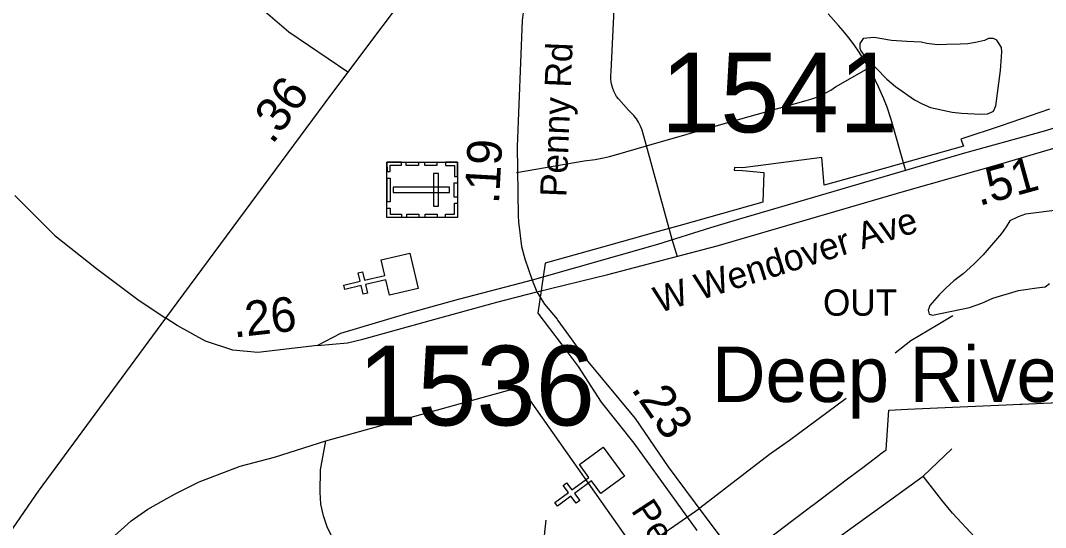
# Model space of a CAD drawing. Extents: x 1662474 to 1856135, y 779280 to 917889.
# Drawn here: x 1713168 to 1716872, y 830593 to 832423 of the extents above; entities that cross this region are included whole.
import ezdxf

# ---------------------------------------------------------------- set-up
doc = ezdxf.new("R2010")
doc.units = 0
for name, color, linetype in [('Cogo Default Point CELL', 7, 'Continuous'), ('Exist Boundary Political City Limit New Hole', 7, 'Continuous'), ('Exist Civil Demographics Community Label', 7, 'Continuous'), ('Exist Cultural Cemetery CELL', 7, 'Continuous'), ('Exist Cultural Church CELL', 7, 'Continuous'), ('Exist Hydrographic Misc Water Feature', 7, 'Continuous'), ('Exist Hydrographic Pond Under 1500 Sq Ft', 7, 'Continuous'), ('Exist Road Non-System Type 51', 7, 'Continuous'), ('Exist Road Primary NC UnDivided 4 Lane Attributed', 7, 'Continuous'), ('Exist Road Secondary Mileage Tenths English Label', 7, 'Continuous'), ('Exist Road Secondary Type 51 Attributed', 7, 'Continuous'), ('Exist Road Secondary Type 51 Divided Attributed', 7, 'Continuous'), ('Exist Road Secondary Type 51 Label', 7, 'Continuous'), ('Map Preparation Boundary City Limit Buffer Line', 7, 'Continuous'), ('Prop DGN Element Guardrail', 7, 'Continuous'), ('Prop Guardrail', 7, 'Continuous')]:
    doc.layers.add(name, color=color, linetype=linetype)

msp = doc.modelspace()

# ---------------------------------------------------------------- linework, layer by layer
at = {"layer": 'Exist Boundary Political City Limit New Hole'}
for points in [[(1716886.4, 832103.4), (1716712.4, 832042.4), (1716566.2, 831994.9), (1716575.4, 831969.1), (1716429.8, 831928.4), (1716289, 831889.2), (1716120.8, 831842.2), (1716071.8, 831828.6), (1716064.2, 831928.2), (1715834.2, 831898.7), (1715777.4, 831891.4), (1715747.9, 831892.4), (1715747.4, 831883), (1715777.2, 831882.2), (1715854.4, 831874.1), (1715850.4, 831766.8), (1715552.4, 831683.4), (1715472.5, 831661.2), (1715293, 831611.2), (1715063.6, 831547.4), (1715037.9, 831367.1), (1715122.5, 831256.1), (1715183.6, 831174.1), (1715267.1, 831045.2), (1715384.4, 830896.9), (1715537.2, 830685), (1715612.1, 830582)], [(1715878.4, 830558.2), (1715949.6, 830612.1), (1715978.9, 830634.1), (1716029.5, 830672.4), (1716031.2, 830673.7), (1716091.2, 830718.9), (1716111.2, 830734), (1716152, 830764.8), (1716188.6, 830792.4), (1716211.5, 830809.7), (1716273.4, 830856.2), (1716276.4, 830858.6), (1716296.1, 830873.4), (1716300.9, 830944.2), (1716305.9, 831016.9), (1716373.6, 831019.9), (1716564.1, 831028.2), (1716729.5, 831035.4), (1716780.4, 831037.7), (1716787.5, 831038), (1716811.8, 831039), (1716947.6, 831045)]]:
    msp.add_lwpolyline(points, dxfattribs=at)
at = {"layer": 'Exist Cultural Cemetery CELL'}
for points in [[(1714747.2, 831911.4), (1714747.3, 831712.3), (1714492.6, 831712.3), (1714492.6, 831911.4)], [(1714492.7, 831878.3), (1714504.1, 831878.3), (1714504.1, 831900.3), (1714544.5, 831900.3), (1714544.5, 831911.4), (1714492.6, 831911.4)], [(1714562.5, 831911.4), (1714605.9, 831911.4), (1714605.9, 831900), (1714562.5, 831900)], [(1714629.8, 831911.4), (1714673.1, 831911.4), (1714673.1, 831900), (1714629.8, 831900)], [(1714703.9, 831911.4), (1714703.9, 831900.1), (1714736.1, 831900.1), (1714736.1, 831859.5), (1714747.2, 831859.5), (1714747.2, 831911.4)], [(1714504.1, 831853.9), (1714504.1, 831769.1), (1714492.7, 831769.1), (1714492.7, 831853.9)], [(1714679.2, 831870.6), (1714660.5, 831870.6), (1714660.5, 831752.9), (1714679.2, 831752.9)], [(1714747.2, 831837.4), (1714747.2, 831785.5), (1714735.8, 831785.5), (1714735.8, 831837.4)], [(1714717.9, 831802.4), (1714717.9, 831821.1), (1714515.2, 831821), (1714515.2, 831802.4)], [(1714703.9, 831712.3), (1714703.9, 831723.6), (1714736.1, 831723.6), (1714736.1, 831764.2), (1714747.2, 831764.2), (1714747.2, 831712.3)], [(1714492.6, 831745.4), (1714504.1, 831745.4), (1714504.1, 831723.4), (1714544.5, 831723.4), (1714544.5, 831712.3), (1714492.6, 831712.3)], [(1714564.9, 831723.7), (1714608.2, 831723.7), (1714608.2, 831712.3), (1714564.9, 831712.3)], [(1714630.8, 831723.7), (1714674.1, 831723.7), (1714674.1, 831712.3), (1714630.8, 831712.3)]]:
    msp.add_lwpolyline(points, close=True, dxfattribs=at)
at = {"layer": 'Exist Cultural Church CELL'}
for points in [[(1714502, 831431.6), (1714488.8, 831487), (1714414.7, 831469.5), (1714422.1, 831438.4), (1714406.5, 831434.7), (1714399.2, 831465.9), (1714340.6, 831452), (1714337, 831467.6), (1714395.5, 831481.5), (1714388.1, 831512.6), (1714403.7, 831516.3), (1714411, 831485.1), (1714485.1, 831502.6), (1714472, 831558.8), (1714575.6, 831583.2), (1714605.6, 831456.1)], [(1715265.4, 830715), (1715231.5, 830760.7), (1715170.3, 830715.4), (1715189.3, 830689.7), (1715176.5, 830680.2), (1715157.4, 830705.9), (1715109.1, 830670.1), (1715099.6, 830683), (1715147.9, 830718.8), (1715128.9, 830744.5), (1715141.7, 830754), (1715160.7, 830728.3), (1715221.9, 830773.6), (1715187.7, 830820), (1715273.3, 830883.3), (1715351, 830778.4)]]:
    msp.add_lwpolyline(points, close=True, dxfattribs=at)
at = {"layer": 'Exist Hydrographic Misc Water Feature'}
for points in [[(1716328.8, 831223.3), (1716385.2, 831267.3), (1716483.5, 831325.1), (1716537.2, 831358.5)], [(1713163.2, 826735), (1713762.3, 827504), (1714059.3, 828033), (1714380.3, 828440), (1714532.2, 828712.7), (1714711.2, 829145.6), (1714910.2, 829926.1), (1714987.2, 830108.3), (1714997.3, 830252.5), (1715040.2, 830366.5), (1715067.2, 830618.7)]]:
    msp.add_lwpolyline(points, dxfattribs=at)
at = {"layer": 'Exist Hydrographic Pond Under 1500 Sq Ft'}
for points in [[(1716713.6, 832325.9), (1716695.8, 832351.8), (1716684, 832358.5), (1716666.1, 832357.6), (1716651.7, 832351.3), (1716618.6, 832344.2), (1716591.8, 832338.8), (1716563.5, 832338), (1716514.1, 832337), (1716481.8, 832335.1), (1716443.4, 832340.6), (1716422.3, 832345.4), (1716370.6, 832347), (1716316.1, 832351.2), (1716252.6, 832362), (1716213.2, 832357.6), (1716200.7, 832340.6), (1716200.7, 832322.7), (1716205.1, 832314.1), (1716220.9, 832291.7), (1716298.6, 832211.3), (1716330.5, 832185.3), (1716398.3, 832137.1), (1716426.2, 832122.6), (1716456.3, 832108.8), (1716534.4, 832092.4), (1716568.4, 832088.5), (1716638.4, 832085.4), (1716662.3, 832085.8), (1716676.5, 832092), (1716684.6, 832095.9), (1716692.6, 832115.5), (1716709.4, 832243.1), (1716714.7, 832310.3), (1716713.6, 832325.9)], [(1716924, 831739.5), (1716799.9, 831724), (1716773.7, 831713.9), (1716743.5, 831700.5), (1716729.5, 831678.6), (1716713.5, 831654.3), (1716646.9, 831576.9), (1716612.7, 831543.2), (1716574.5, 831508.6), (1716540.4, 831483), (1716512.1, 831457.4), (1716488, 831433.2), (1716453.7, 831393.7), (1716451.1, 831387.2)], [(1716451.1, 831387.2), (1716447.8, 831377.5), (1716451.5, 831363.4), (1716463.5, 831359.1), (1716597.9, 831386.7), (1716642.1, 831402.2), (1716682, 831420.3), (1716774.3, 831447.9), (1716840.5, 831458.1), (1716870.6, 831461.6), (1716886.9, 831473.5)]]:
    msp.add_lwpolyline(points, dxfattribs=at)
at = {"layer": 'Exist Road Non-System Type 51'}
for p, q in [((1715523.2, 831632.7), (1715430.6, 831971)), ((1715541.9, 831569.9), (1715523.2, 831632.7)), ((1716429.6, 830778.1), (1716533.8, 830877.2)), ((1716034.1, 830493.1), (1716429.6, 830778.1)), ((1715394.5, 830504.8), (1715622.8, 830662.9))]:
    msp.add_line(p, q, dxfattribs=at)
for points in [[(1713829.6, 832512.8), (1713871.4, 832536.6), (1713916.2, 832545), (1713964, 832532.7), (1714006.8, 832509.6), (1714028.4, 832476), (1714138, 832382.5), (1714351.4, 832237.7)], [(1715430.6, 831971), (1715415.1, 832027.2), (1715409.1, 832042.1), (1715401.5, 832056.6), (1715393.6, 832068.6), (1715384.4, 832080.2), (1715375.2, 832089.9), (1715365, 832098.9), (1715328.6, 832140.2), (1715322.5, 832148.7), (1715317, 832158.1), (1715312.5, 832167.6), (1715308.6, 832177.6), (1715305.1, 832189.1), (1715302.9, 832200.9), (1715301.5, 832213), (1715301.5, 832224.8), (1715302.9, 832239), (1715313.1, 832463.9)], [(1716233.5, 832251.9), (1716224.4, 832268.4), (1716198.6, 832308.8), (1716180.5, 832334.8), (1716161.2, 832360.5), (1716141.4, 832385.4), (1716124.6, 832404.9), (1716086.2, 832447.6)], [(1715430.6, 831971), (1715732.9, 832057.9), (1715930.4, 832113), (1716007.5, 832133.8), (1716024.6, 832139), (1716038.2, 832143.9), (1716051.9, 832149.2), (1716078.1, 832161.9), (1716096, 832172.1), (1716113.4, 832183.1), (1716233.5, 832251.9)], [(1716366.4, 831883.6), (1716314.6, 832065.2), (1716299.4, 832110.1), (1716288.4, 832140), (1716269.1, 832183.9), (1716247.9, 832226.7), (1716233.5, 832251.9)], [(1714960.6, 831873.9), (1715204.6, 831916.2), (1715244.9, 831921.4), (1715274.8, 831927.4), (1715296.8, 831932.7), (1715318.9, 831938.2), (1715430.6, 831971)], [(1714271.4, 830905.7), (1714936.9, 831089.4), (1714981.4, 831081.5), (1715007.9, 831053.9), (1715394.5, 830504.8)], [(1716152.1, 831058.7), (1715947.1, 830906.7), (1715875.2, 830856.9), (1715622.8, 830662.9)], [(1713044.6, 829857.9), (1713179.2, 830068.2), (1713282.9, 830234.5), (1713371.1, 830371.2), (1713408.4, 830434.2), (1713449.6, 830504.4), (1713497.6, 830553.2), (1713568.5, 830616.9), (1713628.4, 830659.5), (1713727, 830714.1), (1713813.6, 830757.1), (1713962.4, 830814.6), (1714085.8, 830846.1), (1714271.4, 830905.7)], [(1714587.6, 829911.6), (1714542.9, 829968.2), (1714484.6, 830056.2), (1714455.5, 830111.4), (1714434, 830172.9), (1714415.8, 830239.6), (1714354, 830433.2), (1714305.1, 830535.4), (1714276.4, 830595.7), (1714263.2, 830634.5), (1714254, 830677.4), (1714250.6, 830720.6), (1714252.8, 830800.7), (1714271.4, 830905.7)], [(1716617.2, 830557.7), (1716535.9, 830645), (1716497.6, 830692), (1716429.6, 830778.1)]]:
    msp.add_lwpolyline(points, dxfattribs=at)
at = {"layer": 'Exist Road Primary NC UnDivided 4 Lane Attributed'}
for points in [[(1713693, 831349), (1713714.2, 831376.5), (1714289.9, 832153.1), (1714664.1, 832653.6), (1714846.4, 832892.5)], [(1712406.1, 829389.5), (1712517.7, 829596.8), (1712730.8, 829980.1), (1713011.4, 830404.2), (1713233.4, 830723.7), (1713693, 831349)]]:
    msp.add_lwpolyline(points, dxfattribs=at)
at = {"layer": 'Exist Road Secondary Type 51 Attributed'}
for points in [[(1714846.4, 832892.5), (1714946.7, 832804.8), (1714988.2, 832750.5), (1715004.5, 832702.8), (1715003.4, 832668.1), (1714994.6, 832584.6), (1714993.1, 832520.9), (1714981.5, 832423.3), (1714962.7, 831968.7), (1714967.2, 831717.7), (1714967.3, 831696.4), (1714978.1, 831607.3), (1714990.5, 831562.2), (1715017.3, 831486.1)], [(1713148.3, 831791.9), (1713292.9, 831647.4), (1713442.9, 831527.4), (1713597.2, 831412.3), (1713693, 831349)], [(1715017.3, 831486.1), (1715033.7, 831443.2)], [(1715033.7, 831443.2), (1715049.5, 831418.7), (1715061.6, 831398.7), (1715107.3, 831344.6), (1715110, 831340.1), (1715212.6, 831198.9), (1715389.4, 830986.6), (1715508.9, 830811.9), (1715637.2, 830638.6), (1715761.5, 830473.2), (1715894, 830308), (1716026, 830120.7)], [(1714242, 831249.4), (1714025.9, 831224.9), (1713935.4, 831233.5), (1713837.3, 831265.4), (1713734.4, 831321.7), (1713693, 831349)]]:
    msp.add_lwpolyline(points, dxfattribs=at)
at = {"layer": 'Exist Road Secondary Type 51 Divided Attributed'}
for points in [[(1719302.9, 832774.8), (1719264.3, 832754.4), (1719189.9, 832720.8), (1719079.9, 832682.4), (1718987.1, 832654.3), (1718855.3, 832614), (1718706.2, 832566.3), (1718507.2, 832509), (1718245.7, 832431.9), (1718004.1, 832364.5), (1717775.2, 832292.4), (1717567.9, 832237), (1717367.1, 832181.3), (1716872.4, 832025.4), (1716579.7, 831944.6), (1716058.2, 831791.8), (1715769.4, 831707.5), (1715661.7, 831674.9), (1715469.6, 831615), (1715017.3, 831486.1)], [(1715033.7, 831443.2), (1715290.4, 831506), (1715685.7, 831609.1), (1716363, 831806.9), (1716710.8, 831905.5), (1717501.9, 832138.8), (1717966.5, 832270.5), (1718569, 832443.5), (1718734.2, 832491.7), (1718870.3, 832528.4), (1719086.7, 832600.4), (1719237.9, 832656.1), (1719333.3, 832698.6)], [(1715017.3, 831486.1), (1714948.1, 831467.3), (1714749.7, 831415.5), (1714562.6, 831364.7), (1714324.6, 831293.7), (1714242, 831249.4)], [(1714242, 831249.4), (1714350, 831259.2), (1714405.1, 831272.3), (1714648.6, 831339.8), (1714889.8, 831405.8), (1715033.7, 831443.2)]]:
    msp.add_lwpolyline(points, dxfattribs=at)
at = {"layer": 'Map Preparation Boundary City Limit Buffer Line'}
for points in [[(1716886.4, 832103.4), (1716712.4, 832042.4), (1716566.2, 831994.9), (1716575.4, 831969.1), (1716429.8, 831928.4), (1716289, 831889.2), (1716120.8, 831842.2), (1716071.8, 831828.6), (1716064.2, 831928.2), (1715834.2, 831898.7), (1715777.4, 831891.4), (1715747.9, 831892.4), (1715747.4, 831883), (1715777.2, 831882.2), (1715854.4, 831874.1), (1715850.4, 831766.8), (1715552.4, 831683.4), (1715472.5, 831661.2), (1715293, 831611.2), (1715063.6, 831547.4), (1715037.9, 831367.1), (1715122.5, 831256.1), (1715183.6, 831174.1), (1715267.1, 831045.2), (1715384.4, 830896.9), (1715537.2, 830685), (1715612.1, 830582)], [(1715878.4, 830558.2), (1715949.6, 830612.1), (1715978.9, 830634.1), (1716029.5, 830672.4), (1716031.2, 830673.7), (1716091.2, 830718.9), (1716111.2, 830734), (1716152, 830764.8), (1716188.6, 830792.4), (1716211.5, 830809.7), (1716273.4, 830856.2), (1716276.4, 830858.6), (1716296.1, 830873.4), (1716300.9, 830944.2), (1716305.9, 831016.9), (1716373.6, 831019.9), (1716564.1, 831028.2), (1716729.5, 831035.4), (1716780.4, 831037.7), (1716787.5, 831038), (1716811.8, 831039), (1716947.6, 831045)]]:
    msp.add_lwpolyline(points, dxfattribs=at)

# ---------------------------------------------------------------- texts
at = {"layer": 'Cogo Default Point CELL'}
for s, p in [('1541', (1715482.4, 832019.4)), ('1536', (1714387.2, 830961.3))]:
    msp.add_text(s, height=288, dxfattribs=at).set_placement(p)
at = {"layer": 'Exist Boundary Political City Limit New Hole'}
msp.add_text('OUT', height=95, dxfattribs=at).set_placement((1716068, 831357.3))
at = {"layer": 'Exist Civil Demographics Community Label'}
msp.add_text('Deep River', height=200, dxfattribs=at).set_placement((1715667.2, 831045.9))
at = {"layer": 'Exist Road Secondary Mileage Tenths English Label'}
for s, rotation, p in [('.19', 86.8259, (1714896.9, 831759.1)), ('.51', 15.411, (1716631.7, 831752.9))]:
    msp.add_text(s, height=125, rotation=rotation, dxfattribs=at).set_placement(p)
at = {"layer": 'Exist Road Secondary Type 51 Label'}
for s, rotation, p in [('Penny Rd', 87.6274, (1715140.6, 831784.4)), ('W Wendover Ave', 17.4073, (1715474.8, 831366.3)), ('Penny Rd', 303.1308, (1715372.2, 830654.4))]:
    msp.add_text(s, height=95, rotation=rotation, dxfattribs=at).set_placement(p)
at = {"layer": 'Prop DGN Element Guardrail'}
for s, rotation, p in [('.26', 6.4545, (1713939.8, 831278.1)), ('.23', 304.3734, (1715372.6, 831092.8))]:
    msp.add_text(s, height=125, rotation=rotation, dxfattribs=at).set_placement(p)
at = {"layer": 'Prop Guardrail'}
msp.add_text('.36', height=125, rotation=53.4515, dxfattribs=at).set_placement((1714078.4, 831972.7))

doc.saveas('drawing.dxf')
